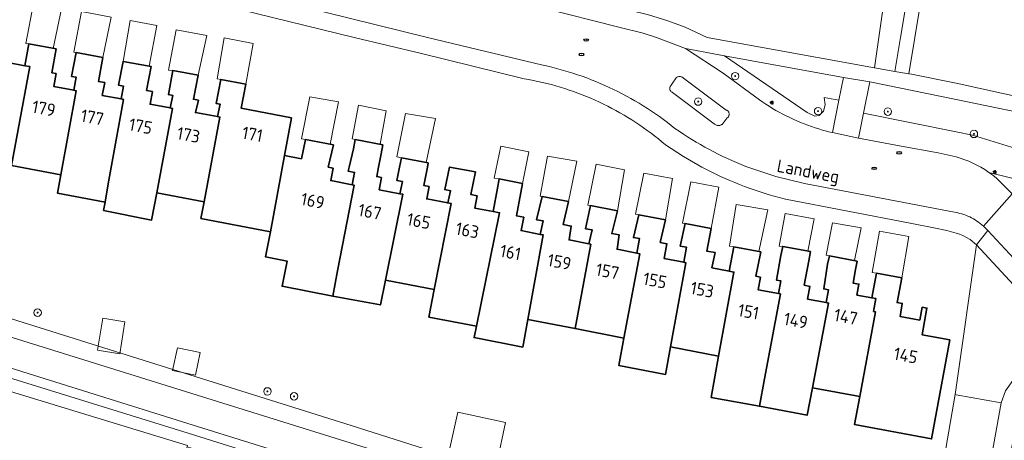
# Model space of a CAD drawing. Header units: metres. Extents: x 152610 to 160096, y 456114 to 462495.
# Tile 320 of 656: x 157399 to 157505, y 459957 to 460002. Entities that reach past the tile are written whole.
import ezdxf
from ezdxf.enums import TextEntityAlignment as Align

# ---------------------------------------------------------------- set-up
doc = ezdxf.new("R2010")
doc.units = ezdxf.units.M
doc.header["$LTSCALE"] = 0.5
doc.layers.get('0').update_dxf_attribs({"linetype": 'CONTINUOUS'})
for name, color, linetype, lineweight in [('B-PV-GR-BEPLANTING_CULTUUR_BOSPLANTSOEN-GV', 251, 'CONTINUOUS', 18), ('B-PV-GR-BEPLANTING_CULTUUR_HEESTERS-GV', 251, 'CONTINUOUS', 18), ('B-PV-GR-BOOM-S', 251, 'CONTINUOUS', 25), ('B-PV-GR-HAAG-GV', 251, 'CONTINUOUS', 13), ('B-PV-IE-MEUBILAIR-S', 251, 'CONTINUOUS', 25), ('B-PV-OG-BEBOUWING-GV', 6, 'CONTINUOUS', 35), ('B-PV-OG-BEBOUWING-T18', 1, 'CONTINUOUS', 18), ('B-PV-OG-BEBOUWING_OVERBOUWING-GV', 251, 'CONTINUOUS', 18), ('B-PV-OG-BEBOUWING_SCHUUR-GV', 251, 'CONTINUOUS', 18), ('B-PV-OG-TOPOGRAFIE-T18', 1, 'CONTINUOUS', 18), ('B-PV-VH-GESLOTENVERHARDING_ASFALT-GV', 251, 'CONTINUOUS', 18), ('B-PV-VH-HALFVERHARDING_GRAVEL-GV', 251, 'CONTINUOUS', 18), ('B-PV-VH-ONVERHARD_ZAND-GV', 251, 'CONTINUOUS', 18), ('B-PV-VH-OPENVERHARDING_BETONSTRAATSTEEN-GV', 251, 'CONTINUOUS', 18), ('B-PV-VH-OPENVERHARDING_STRAATBAKSTEEN-GV', 251, 'CONTINUOUS', 18), ('B-PV-VH-OPENVERHARDING_TEGEL-GV', 251, 'CONTINUOUS', 18)]:
    doc.layers.add(name, color=color, linetype=linetype, lineweight=lineweight)
doc.styles.add('NLCS-ISO', font='NLCS-ISO.ttf')
doc.styles.add('NLCS-ISO-M750-T18', font='NLCS-ISO.ttf', dxfattribs={"height": 1.35})

# ---------------------------------------------------------------- blocks, each defined once
blk = doc.blocks.new('SIE-MEUBILAIR_PAAL_LICHTMAST-SO')
for points in [[(-0.62, 0), (-1, 0)], [(-0.71, 0.71), (-0.44, 0.44)], [(0, 1), (0, 0.62)], [(0.44, 0.44), (0.71, 0.71)], [(1, 0), (0.62, 0)], [(-0.71, -0.71), (-0.44, -0.44)], [(0, -0.62), (0, -1)], [(0.44, -0.44), (0.71, -0.71)]]:
    blk.add_lwpolyline(points)
blk.add_circle((0, 0), 0.5)
blk = doc.blocks.new('SIE-MEUBILAIR_PUT_RIOOLPUT-SO')
blk.add_ellipse((0, 0), major_axis=(1.25, 0), ratio=0.54)
at = {"style": 'NLCS-ISO'}
blk.add_text('ri', height=0.75, dxfattribs=at).set_placement((-0.04, 0.07), align=Align.MIDDLE_CENTER)
blk = doc.blocks.new('SGR-BOOM_GBKN-SO')
at = {"linetype": 'ByBlock', "lineweight": 18}
h = blk.add_hatch(color=0, dxfattribs=at)
h.dxf.hatch_style = 1
edge = h.paths.add_edge_path()
edge.add_arc((0, 0), 0.25, 0, 360)
at = {"color": 0, "linetype": 'ByBlock', "lineweight": 18}
for radius in [2, 0.25]:
    blk.add_circle((0, 0), radius, dxfattribs=at)
at = {"color": 0, "linetype": 'ByBlock', "lineweight": 18, "style": 'NLCS-ISO'}
blk.add_attdef('SOORT', (2.5, 0), '', height=1.5, dxfattribs=at)

msp = doc.modelspace()

# ---------------------------------------------------------------- linework, layer by layer
at = {"layer": 'B-PV-GR-BEPLANTING_CULTUUR_BOSPLANTSOEN-GV', "flags": 128}
for points in [[(157493.394, 459996.363), (157494.001, 460000), (157499.19, 460031.068), (157497.325, 460031.41), (157494.011, 460013.58), (157492.793, 460007.009), (157492.266, 460004.065), (157491.224, 459996.754)], [(157363.521, 459978.752), (157456.42, 459949.77), (157500, 459936.246), (157500.413, 459936.112), (157501.36, 459941.45), (157500, 459941.702), (157496.52, 459942.35), (157497.039, 459945.324), (157476.104, 459945.279), (157435.056, 459958.354), (157385.578, 459973.876), (157380.664, 459974.776), (157369.019, 459980.131), (157370.64, 459988.009), (157369.459, 459988.236), (157365.159, 459988.928)], [(157507.038, 459972.487), (157502.183, 459977.723), (157500, 459962.431), (157499.89, 459961.66), (157500, 459961.641), (157504.818, 459960.78), (157505.275, 459962.066), (157506.066, 459963.177), (157509.782, 459966.758), (157510.093, 459967.227), (157510.293, 459967.753), (157509.53, 459969.8)]]:
    msp.add_lwpolyline(points, close=True, dxfattribs=at)
at = {"layer": 'B-PV-GR-BEPLANTING_CULTUUR_HEESTERS-GV', "flags": 128}
for points in [[(157487.899, 459995.698), (157475.144, 459998.037), (157483.999, 459991.933), (157484.822, 459991.564), (157485.282, 459991.61), (157485.754, 459992.081), (157485.929, 459992.761), (157485.825, 459993.543), (157487.406, 459993.27)], [(157500, 459993.361), (157490.738, 459995.25), (157490.046, 459991.866), (157500, 459989.873), (157501.737, 459989.525), (157506.84, 459987.928), (157509.67, 459986.031), (157512.872, 459988.841), (157511.06, 459991.11), (157508.83, 459991.53)]]:
    msp.add_lwpolyline(points, close=True, dxfattribs=at)
msp.add_lwpolyline([(157507.848, 459984.446), (157503.509, 459985.515), (157503.914, 459985.21), (157504.304, 459984.886), (157505.988, 459983.202)], dxfattribs=at)
at = {"layer": 'B-PV-GR-HAAG-GV', "flags": 128}
for points in [[(157475.144, 459998.037), (157470.936, 459998.809), (157474.981, 459996.166), (157478.882, 459993.313), (157479.226, 459993.073), (157479.575, 459992.84), (157479.927, 459992.613), (157480.285, 459992.393), (157480.646, 459992.18), (157481.011, 459991.974), (157481.38, 459991.775), (157481.753, 459991.583), (157482.13, 459991.398), (157482.51, 459991.22), (157482.893, 459991.049), (157483.28, 459990.887), (157483.669, 459990.731), (157484.062, 459990.582), (157484.457, 459990.442), (157484.854, 459990.309), (157485.255, 459990.183), (157485.657, 459990.065), (157486.062, 459989.955), (157486.469, 459989.853), (157486.7, 459989.798), (157487.406, 459993.27), (157485.825, 459993.543), (157485.929, 459992.761), (157485.754, 459992.081), (157485.282, 459991.61), (157484.822, 459991.564), (157483.999, 459991.933)], [(157470.417, 459995.8), (157470.348, 459995.808), (157470.278, 459995.808), (157470.209, 459995.801), (157470.141, 459995.785), (157470.075, 459995.762), (157470.012, 459995.731), (157469.954, 459995.694), (157469.924, 459995.671), (157469.534, 459995.085), (157469.396, 459994.878), (157469.354, 459994.834), (157469.318, 459994.785), (157469.289, 459994.732), (157469.267, 459994.676), (157469.252, 459994.617), (157469.246, 459994.556), (157469.247, 459994.495), (157469.257, 459994.435), (157469.274, 459994.377), (157469.299, 459994.322), (157469.331, 459994.27), (157469.369, 459994.223), (157469.413, 459994.181), (157469.462, 459994.146), (157469.516, 459994.117), (157469.537, 459994.108), (157474.003, 459990.736), (157474.059, 459990.688), (157474.12, 459990.646), (157474.184, 459990.611), (157474.253, 459990.584), (157474.323, 459990.564), (157474.396, 459990.552), (157474.47, 459990.547), (157474.543, 459990.551), (157474.616, 459990.563), (157474.687, 459990.582), (157474.755, 459990.609), (157474.82, 459990.643), (157474.867, 459990.674), (157475.207, 459991.098), (157475.424, 459991.369), (157475.473, 459991.407), (157475.516, 459991.451), (157475.554, 459991.5), (157475.584, 459991.553), (157475.608, 459991.61), (157475.624, 459991.67), (157475.632, 459991.731), (157475.632, 459991.793), (157475.624, 459991.854), (157475.609, 459991.914), (157475.585, 459991.971), (157475.555, 459992.025), (157475.518, 459992.074), (157475.475, 459992.118), (157475.426, 459992.156), (157475.373, 459992.188), (157475.316, 459992.212), (157470.725, 459995.646), (157470.671, 459995.69), (157470.613, 459995.729), (157470.551, 459995.76), (157470.485, 459995.784)], [(157500, 459989.873), (157490.046, 459991.866), (157489.5, 459989.2), (157494.103, 459988.341), (157498.056, 459987.631), (157500, 459987.199), (157501.353, 459986.729), (157502.634, 459986.086), (157503.078, 459985.811), (157503.509, 459985.515), (157507.848, 459984.446), (157509.67, 459986.031), (157506.84, 459987.928), (157501.737, 459989.525)], [(157417.586, 459957.526), (157368.234, 459972.805), (157368.029, 459972.859), (157367.693, 459971.859), (157365.799, 459972.512), (157364.631, 459971.931), (157364.749, 459971.977), (157368.005, 459971.281), (157417.507, 459956.184), (157417.466, 459956.056), (157424.906, 459953.756), (157425.906, 459953.436), (157422.903, 459944.251), (157423.763, 459943.941), (157424.574, 459946.342), (157426.802, 459952.927), (157440.812, 459948.469), (157442.183, 459948.946), (157442.398, 459949.705)]]:
    msp.add_lwpolyline(points, close=True, dxfattribs=at)
at = {"layer": 'B-PV-OG-BEBOUWING-GV', "flags": 128}
for points in [[(157398.26, 460002.437), (157395.35, 460002.974), (157395.13, 460001.784), (157394.811, 459999.999), (157394.698, 459999.367), (157395.453, 459999.23), (157395.185, 459997.864), (157395.384, 459997.828), (157393.358, 459986.521), (157398.306, 459985.582), (157398.416, 459986.285), (157398.593, 459986.252), (157400.565, 459996.871), (157400.047, 459996.966), (157398.202, 459997.308), (157398.455, 459998.689), (157397.622, 459998.839), (157397.824, 459999.999), (157398.04, 460001.247)], [(157403.398, 459998.772), (157400.466, 459999.317), (157400.047, 459996.966), (157400.565, 459996.871), (157398.593, 459986.252), (157403.907, 459985.251), (157405.549, 459994.286), (157405.3, 459994.332), (157403.154, 459994.727), (157403.402, 459996.128), (157402.944, 459996.214)], [(157408.409, 459997.842), (157405.539, 459998.374), (157405.063, 459995.817), (157405.555, 459995.725), (157405.3, 459994.332), (157405.549, 459994.286), (157403.907, 459985.251), (157403.55, 459983.284), (157408.647, 459982.325), (157409, 459984.293), (157410.626, 459993.356), (157410.388, 459993.4), (157408.353, 459993.774), (157408.611, 459995.153), (157407.957, 459995.276)], [(157414.192, 459983.316), (157415.882, 459992.395), (157415.652, 459992.437), (157413.477, 459992.836), (157413.74, 459994.193), (157413.11, 459994.311), (157413.605, 459996.879), (157410.58, 459997.439), (157410.1, 459994.875), (157410.638, 459994.774), (157410.388, 459993.4), (157410.626, 459993.356), (157409, 459984.293), (157408.647, 459982.325), (157408.487, 459981.432), (157413.648, 459980.391)], [(157418.655, 459995.941), (157415.928, 459996.446), (157415.442, 459993.874), (157415.917, 459993.785), (157415.652, 459992.437), (157415.882, 459992.395), (157414.192, 459983.316), (157419.276, 459982.359), (157420.974, 459991.462), (157420.714, 459991.509), (157418.356, 459991.942), (157418.663, 459993.271), (157418.128, 459993.372)], [(157423.756, 459994.994), (157421.06, 459995.493), (157420.582, 459992.912), (157421.007, 459992.832), (157420.714, 459991.509), (157420.974, 459991.462), (157419.276, 459982.359), (157418.942, 459980.57), (157426.401, 459979.122), (157427.908, 459987.315), (157428.654, 459991.367), (157423.265, 459992.413)], [(157427.908, 459987.315), (157426.401, 459979.122), (157425.881, 459976.442), (157428.177, 459975.996), (157427.655, 459973.285), (157433.088, 459972.239), (157433.608, 459974.942), (157435.383, 459984.159), (157435.187, 459984.196), (157432.878, 459984.638), (157433.13, 459985.958), (157432.599, 459986.086), (157433.157, 459988.467), (157430.174, 459989.036), (157429.727, 459986.98)], [(157438.457, 459988.475), (157435.488, 459989.041), (157435.307, 459988.057), (157434.851, 459986.086), (157434.75, 459985.648), (157435.434, 459985.517), (157435.187, 459984.196), (157435.383, 459984.159), (157433.608, 459974.942), (157433.088, 459972.239), (157438.204, 459971.28), (157438.745, 459973.945), (157440.619, 459983.161), (157440.279, 459983.226), (157438.068, 459983.648), (157438.308, 459984.967), (157437.812, 459985.062), (157438.005, 459986.086), (157438.27, 459987.493)], [(157443.34, 459986.527), (157440.449, 459987.078), (157440.244, 459986.086), (157439.949, 459984.653), (157440.565, 459984.535), (157440.279, 459983.226), (157440.619, 459983.161), (157438.745, 459973.945), (157443.976, 459972.929), (157445.777, 459982.178), (157445.425, 459982.245), (157443.181, 459982.673), (157443.431, 459983.986), (157442.872, 459984.093), (157443.255, 459986.086)], [(157448.4, 459985.564), (157445.621, 459986.086), (157445.1, 459983.667), (157445.723, 459983.547), (157445.425, 459982.245), (157445.777, 459982.178), (157443.976, 459972.929), (157443.402, 459969.985), (157448.499, 459968.995), (157450.995, 459981.182), (157450.307, 459981.314), (157448.331, 459981.692), (157448.576, 459983.001), (157447.908, 459983.129)], [(157453.464, 459984.336), (157450.94, 459984.81), (157450.752, 459983.828), (157450.307, 459981.314), (157450.995, 459981.182), (157448.499, 459968.995), (157448.249, 459967.773), (157453.479, 459966.765), (157454.017, 459969.717), (157455.674, 459978.802), (157455.348, 459978.865), (157453.293, 459979.267), (157453.58, 459980.693), (157452.816, 459980.838), (157453.28, 459983.353)], [(157458.376, 459982.393), (157455.554, 459982.925), (157454.953, 459980.439), (157455.667, 459980.308), (157455.348, 459978.865), (157455.674, 459978.802), (157454.017, 459969.717), (157459.094, 459968.738), (157460.778, 459977.808), (157460.582, 459977.846), (157458.444, 459978.263), (157458.672, 459979.754), (157457.828, 459979.909)], [(157463.64, 459981.401), (157460.761, 459981.944), (157460.216, 459979.469), (157460.935, 459979.337), (157460.582, 459977.846), (157460.778, 459977.808), (157459.094, 459968.738), (157464.331, 459967.729), (157466.033, 459976.784), (157465.726, 459976.844), (157463.593, 459977.26), (157463.832, 459978.803), (157463.033, 459978.95)], [(157468.78, 459980.433), (157465.936, 459980.969), (157465.346, 459978.524), (157466.019, 459978.4), (157465.726, 459976.844), (157466.033, 459976.784), (157464.331, 459967.729), (157463.777, 459964.781), (157468.783, 459963.816), (157469.322, 459966.767), (157470.977, 459975.822), (157470.769, 459975.862), (157468.639, 459976.277), (157468.943, 459977.862), (157468.237, 459977.992)], [(157473.682, 459979.509), (157470.89, 459980.035), (157470.375, 459977.598), (157471.063, 459977.472), (157470.769, 459975.862), (157470.977, 459975.822), (157469.322, 459966.767), (157474.498, 459965.77), (157476.14, 459974.817), (157475.613, 459974.919), (157473.785, 459975.275), (157474.12, 459976.909), (157473.228, 459977.073)], [(157475.613, 459974.919), (157476.14, 459974.817), (157474.498, 459965.77), (157473.697, 459961.356), (157478.872, 459960.395), (157479.425, 459963.344), (157481.134, 459972.461), (157480.937, 459972.498), (157478.737, 459972.913), (157478.987, 459974.263), (157478.496, 459974.358), (157479.022, 459976.976), (157476.121, 459977.511)], [(157484.357, 459977.007), (157481.369, 459977.559), (157481.187, 459976.576), (157480.694, 459973.945), (157481.184, 459973.854), (157480.937, 459972.498), (157481.134, 459972.461), (157479.425, 459963.344), (157478.872, 459960.395), (157483.996, 459959.443), (157484.557, 459962.391), (157486.29, 459971.49), (157486.032, 459971.538), (157484.046, 459971.913), (157484.298, 459973.275), (157483.685, 459973.389), (157484.175, 459976.024)], [(157489.352, 459975.999), (157486.38, 459976.549), (157486.194, 459975.651), (157485.776, 459973.001), (157486.292, 459972.905), (157486.032, 459971.538), (157486.29, 459971.49), (157484.557, 459962.391), (157489.646, 459961.445), (157491.34, 459970.541), (157491.128, 459970.581), (157491.379, 459971.961), (157490.928, 459972.044), (157489.338, 459972.34), (157489.557, 459973.52), (157488.924, 459973.637), (157489.185, 459975.098)], [(157494.172, 459974.176), (157491.439, 459974.681), (157490.928, 459972.044), (157491.379, 459971.961), (157491.128, 459970.581), (157491.34, 459970.541), (157489.646, 459961.445), (157489.086, 459958.437), (157497.348, 459956.902), (157499.291, 459967.535), (157496.33, 459968.076), (157496.853, 459970.938), (157496.341, 459971.035), (157496.08, 459969.65), (157493.964, 459970.048), (157494.198, 459971.438), (157493.649, 459971.539)]]:
    msp.add_lwpolyline(points, close=True, dxfattribs=at)
at = {"layer": 'B-PV-OG-BEBOUWING_OVERBOUWING-GV', "flags": 128}
for points in [[(157403.978, 460003.095), (157400.96, 460003.653), (157400.159, 459999.368), (157400.466, 459999.317), (157403.072, 459998.833)], [(157409.307, 460002.194), (157406.138, 460002.785), (157405.29, 459998.41), (157405.539, 459998.374), (157408.409, 459997.842)], [(157414.21, 460001.291), (157411.342, 460001.814), (157410.58, 459997.439), (157413.385, 459996.92)], [(157419.561, 460000.222), (157416.285, 460000.829), (157415.474, 459996.497), (157415.928, 459996.446), (157418.655, 459995.941)], [(157424.546, 459999.37), (157421.438, 459999.961), (157420.665, 459995.553), (157421.06, 459995.493), (157423.756, 459994.994)], [(157433.701, 459993.087), (157430.623, 459993.646), (157429.726, 459989.121), (157430.174, 459989.036), (157432.801, 459988.535)], [(157438.832, 459992.145), (157435.845, 459992.732), (157435.182, 459989.111), (157435.488, 459989.041), (157438.158, 459988.532)], [(157444.116, 459991.29), (157440.886, 459991.853), (157439.955, 459987.177), (157440.449, 459987.078), (157443.105, 459986.572)], [(157454.125, 459987.715), (157451.108, 459988.333), (157450.419, 459984.894), (157450.94, 459984.81), (157453.464, 459984.336)], [(157459.285, 459986.711), (157456.145, 459987.272), (157455.344, 459982.956), (157455.554, 459982.925), (157458.376, 459982.393)], [(157464.386, 459985.8), (157461.338, 459986.389), (157460.475, 459981.999), (157460.761, 459981.944), (157463.64, 459981.401)], [(157469.562, 459984.857), (157466.483, 459985.416), (157465.575, 459981.042), (157465.936, 459980.969), (157468.78, 459980.433)], [(157474.511, 459983.919), (157471.509, 459984.492), (157470.629, 459980.072), (157470.89, 459980.035), (157473.682, 459979.509)], [(157479.773, 459981.489), (157476.392, 459982.085), (157475.677, 459977.586), (157476.121, 459977.511), (157478.825, 459977.012)], [(157484.736, 459980.536), (157481.628, 459981.095), (157480.998, 459977.594), (157481.369, 459977.559), (157484.083, 459977.058)], [(157489.791, 459979.565), (157486.711, 459980.094), (157486.052, 459976.624), (157486.38, 459976.549), (157489.09, 459976.047)], [(157494.906, 459978.623), (157491.752, 459979.199), (157490.964, 459974.777), (157491.439, 459974.681), (157494.172, 459974.176)], [(157451.633, 459958.658), (157446.504, 459959.779), (157445.584, 459955.572), (157450.713, 459954.451)]]:
    msp.add_lwpolyline(points, close=True, dxfattribs=at)
at = {"layer": 'B-PV-OG-BEBOUWING_SCHUUR-GV', "flags": 128}
for points in [[(157410.779, 459969.467), (157408.398, 459969.856), (157407.838, 459966.425), (157410.219, 459966.036)], [(157418.843, 459966.171), (157416.407, 459966.672), (157415.905, 459964.228), (157418.341, 459963.728)]]:
    msp.add_lwpolyline(points, close=True, dxfattribs=at)
at = {"layer": 'B-PV-VH-GESLOTENVERHARDING_ASFALT-GV', "flags": 128}
for points in [[(157363.521, 459978.752), (157362.613, 459975.792), (157364.12, 459975.32), (157365.673, 459974.819), (157368.4, 459973.94), (157418.108, 459958.389), (157442.68, 459950.702), (157443.691, 459950.386), (157448.73, 459948.86), (157455.192, 459946.876), (157455.203, 459946.872), (157459.979, 459945.36), (157460.063, 459945.335), (157461.19, 459944.998), (157490.84, 459935.64), (157500, 459932.769), (157500.413, 459936.112), (157500, 459936.246), (157456.42, 459949.77)], [(157368.005, 459971.281), (157366.309, 459964.652), (157393.757, 459956.026), (157400.265, 459953.98), (157415.298, 459949.256), (157417.466, 459956.056), (157417.507, 459956.184)]]:
    msp.add_lwpolyline(points, close=True, dxfattribs=at)
at = {"layer": 'B-PV-VH-HALFVERHARDING_GRAVEL-GV', "flags": 128}
msp.add_lwpolyline([(157497.434, 460032.933), (157466.511, 460038.731), (157466.657, 460038.164), (157466.937, 460037.649), (157467.539, 460037.062), (157468.308, 460036.722), (157474.415, 460035.603), (157481.278, 460034.345), (157487.696, 460033.171), (157497.325, 460031.41), (157499.19, 460031.068), (157494.001, 460000), (157493.394, 459996.363), (157494.922, 459996.112), (157495.567, 460000), (157500, 460026.722), (157501.042, 460032.321), (157500, 460032.451), (157499.773, 460032.494)], close=True, dxfattribs=at)
at = {"layer": 'B-PV-VH-ONVERHARD_ZAND-GV', "flags": 128}
for points in [[(157475.144, 459998.037), (157470.936, 459998.809), (157474.981, 459996.166), (157478.882, 459993.313), (157479.226, 459993.073), (157479.575, 459992.84), (157479.927, 459992.613), (157480.285, 459992.393), (157480.646, 459992.18), (157481.011, 459991.974), (157481.38, 459991.775), (157481.753, 459991.583), (157482.13, 459991.398), (157482.51, 459991.22), (157482.893, 459991.049), (157483.28, 459990.887), (157483.669, 459990.731), (157484.062, 459990.582), (157484.457, 459990.442), (157484.854, 459990.309), (157485.255, 459990.183), (157485.657, 459990.065), (157486.062, 459989.955), (157486.469, 459989.853), (157486.7, 459989.798), (157487.406, 459993.27), (157485.825, 459993.543), (157485.929, 459992.761), (157485.754, 459992.081), (157485.282, 459991.61), (157484.822, 459991.564), (157483.999, 459991.933)], [(157470.417, 459995.8), (157470.348, 459995.808), (157470.278, 459995.808), (157470.209, 459995.801), (157470.141, 459995.785), (157470.075, 459995.762), (157470.012, 459995.731), (157469.954, 459995.694), (157469.924, 459995.671), (157469.534, 459995.085), (157469.396, 459994.878), (157469.354, 459994.834), (157469.318, 459994.785), (157469.289, 459994.732), (157469.267, 459994.676), (157469.252, 459994.617), (157469.246, 459994.556), (157469.247, 459994.495), (157469.257, 459994.435), (157469.274, 459994.377), (157469.299, 459994.322), (157469.331, 459994.27), (157469.369, 459994.223), (157469.413, 459994.181), (157469.462, 459994.146), (157469.516, 459994.117), (157469.537, 459994.108), (157474.003, 459990.736), (157474.059, 459990.688), (157474.12, 459990.646), (157474.184, 459990.611), (157474.253, 459990.584), (157474.323, 459990.564), (157474.396, 459990.552), (157474.47, 459990.547), (157474.543, 459990.551), (157474.616, 459990.563), (157474.687, 459990.582), (157474.755, 459990.609), (157474.82, 459990.643), (157474.867, 459990.674), (157475.207, 459991.098), (157475.424, 459991.369), (157475.473, 459991.407), (157475.516, 459991.451), (157475.554, 459991.5), (157475.584, 459991.553), (157475.608, 459991.61), (157475.624, 459991.67), (157475.632, 459991.731), (157475.632, 459991.793), (157475.624, 459991.854), (157475.609, 459991.914), (157475.585, 459991.971), (157475.555, 459992.025), (157475.518, 459992.074), (157475.475, 459992.118), (157475.426, 459992.156), (157475.373, 459992.188), (157475.316, 459992.212), (157470.725, 459995.646), (157470.671, 459995.69), (157470.613, 459995.729), (157470.551, 459995.76), (157470.485, 459995.784)], [(157500, 459989.873), (157490.046, 459991.866), (157489.5, 459989.2), (157494.103, 459988.341), (157498.056, 459987.631), (157500, 459987.199), (157501.353, 459986.729), (157502.634, 459986.086), (157503.078, 459985.811), (157503.509, 459985.515), (157507.848, 459984.446), (157509.67, 459986.031), (157506.84, 459987.928), (157501.737, 459989.525)], [(157368.029, 459972.859), (157367.693, 459971.859), (157365.799, 459972.512), (157364.631, 459971.931), (157364.749, 459971.977), (157368.005, 459971.281), (157417.507, 459956.184), (157417.466, 459956.056), (157424.906, 459953.756), (157425.906, 459953.436), (157422.903, 459944.251), (157423.763, 459943.941), (157424.574, 459946.342), (157426.801, 459952.933), (157426.802, 459952.927), (157440.812, 459948.469), (157442.183, 459948.946), (157442.398, 459949.705), (157417.586, 459957.526), (157368.234, 459972.805)]]:
    msp.add_lwpolyline(points, close=True, dxfattribs=at)
at = {"layer": 'B-PV-VH-OPENVERHARDING_BETONSTRAATSTEEN-GV', "flags": 128}
msp.add_lwpolyline([(157500, 459961.641), (157499.89, 459961.66), (157497.039, 459945.324), (157496.52, 459942.35), (157500, 459941.702), (157501.36, 459941.45), (157504.818, 459960.78)], close=True, dxfattribs=at)
at = {"layer": 'B-PV-VH-OPENVERHARDING_STRAATBAKSTEEN-GV', "flags": 128}
for points in [[(157374.641, 460016.972), (157443.257, 460000), (157455.49, 459997.068), (157455.843, 459996.991), (157456.352, 459996.873), (157456.858, 459996.748), (157457.363, 459996.615), (157457.865, 459996.474), (157458.365, 459996.325), (157458.863, 459996.169), (157459.358, 459996.005), (157459.851, 459995.834), (157460.341, 459995.655), (157460.828, 459995.468), (157461.312, 459995.274), (157461.793, 459995.073), (157462.271, 459994.864), (157462.746, 459994.648), (157463.218, 459994.425), (157463.686, 459994.194), (157464.15, 459993.957), (157464.611, 459993.712), (157465.068, 459993.46), (157465.521, 459993.202), (157465.97, 459992.936), (157466.415, 459992.664), (157466.856, 459992.384), (157467.292, 459992.098), (157467.724, 459991.806), (157468.151, 459991.506), (157468.574, 459991.201), (157468.992, 459990.888), (157469.405, 459990.57), (157469.813, 459990.245), (157470.259, 459989.938), (157470.709, 459989.637), (157471.164, 459989.343), (157471.623, 459989.056), (157472.086, 459988.776), (157472.553, 459988.503), (157473.025, 459988.236), (157473.5, 459987.977), (157473.979, 459987.724), (157474.461, 459987.479), (157474.947, 459987.241), (157475.437, 459987.01), (157475.93, 459986.786), (157476.426, 459986.57), (157476.926, 459986.361), (157477.428, 459986.159), (157477.616, 459986.086), (157480.626, 459985.071), (157483.712, 459984.32), (157500, 459981.215), (157500.177, 459981.176), (157500.393, 459981.12), (157500.607, 459981.057), (157500.819, 459980.986), (157501.028, 459980.908), (157501.235, 459980.822), (157501.438, 459980.729), (157501.638, 459980.628), (157501.834, 459980.521), (157502.026, 459980.406), (157502.213, 459980.285), (157502.397, 459980.157), (157502.575, 459980.023), (157502.749, 459979.882), (157502.911, 459979.741), (157505.988, 459983.202), (157504.304, 459984.886), (157503.914, 459985.21), (157503.509, 459985.515), (157503.078, 459985.811), (157502.634, 459986.086), (157501.353, 459986.729), (157500, 459987.199), (157498.056, 459987.631), (157494.103, 459988.341), (157489.5, 459989.2), (157486.7, 459989.798), (157486.469, 459989.853), (157486.062, 459989.955), (157485.657, 459990.065), (157485.255, 459990.183), (157484.854, 459990.309), (157484.457, 459990.442), (157484.062, 459990.582), (157483.669, 459990.731), (157483.28, 459990.887), (157482.893, 459991.049), (157482.51, 459991.22), (157482.13, 459991.398), (157481.753, 459991.583), (157481.38, 459991.775), (157481.011, 459991.974), (157480.646, 459992.18), (157480.285, 459992.393), (157479.927, 459992.613), (157479.575, 459992.84), (157479.226, 459993.073), (157478.882, 459993.313), (157474.981, 459996.166), (157470.936, 459998.809), (157467.822, 460000), (157466.411, 460000.459), (157463.783, 460001.126), (157422.816, 460011.528)], [(157505.988, 459983.202), (157502.911, 459979.741), (157502.917, 459979.735), (157503.081, 459979.582), (157503.238, 459979.424), (157503.385, 459979.265), (157503.39, 459979.26), (157508.509, 459973.776)]]:
    msp.add_lwpolyline(points, dxfattribs=at)
for points in [[(157470.278, 459995.808), (157470.348, 459995.808), (157470.417, 459995.8), (157470.485, 459995.784), (157470.551, 459995.76), (157470.613, 459995.729), (157470.671, 459995.69), (157470.725, 459995.646), (157475.316, 459992.212), (157475.373, 459992.188), (157475.426, 459992.156), (157475.475, 459992.118), (157475.518, 459992.074), (157475.555, 459992.025), (157475.585, 459991.971), (157475.609, 459991.914), (157475.624, 459991.854), (157475.632, 459991.793), (157475.632, 459991.731), (157475.624, 459991.67), (157475.608, 459991.61), (157475.584, 459991.553), (157475.554, 459991.5), (157475.516, 459991.451), (157475.473, 459991.407), (157475.424, 459991.369), (157475.207, 459991.098), (157474.867, 459990.674), (157474.82, 459990.643), (157474.755, 459990.609), (157474.687, 459990.582), (157474.616, 459990.563), (157474.543, 459990.551), (157474.47, 459990.547), (157474.396, 459990.552), (157474.323, 459990.564), (157474.253, 459990.584), (157474.184, 459990.611), (157474.12, 459990.646), (157474.059, 459990.688), (157474.003, 459990.736), (157469.537, 459994.108), (157469.516, 459994.117), (157469.462, 459994.146), (157469.413, 459994.181), (157469.369, 459994.223), (157469.331, 459994.27), (157469.299, 459994.322), (157469.274, 459994.377), (157469.257, 459994.435), (157469.247, 459994.495), (157469.246, 459994.556), (157469.252, 459994.617), (157469.267, 459994.676), (157469.289, 459994.732), (157469.318, 459994.785), (157469.354, 459994.834), (157469.396, 459994.878), (157469.534, 459995.085), (157469.924, 459995.671), (157469.954, 459995.694), (157470.012, 459995.731), (157470.075, 459995.762), (157470.141, 459995.785), (157470.209, 459995.801)], [(157490.738, 459995.25), (157487.899, 459995.698), (157487.406, 459993.27), (157486.7, 459989.798), (157489.5, 459989.2), (157490.046, 459991.866)]]:
    msp.add_lwpolyline(points, close=True, dxfattribs=at)
at = {"layer": 'B-PV-VH-OPENVERHARDING_TEGEL-GV', "flags": 128}
for points in [[(157378.866, 460022.191), (157403.139, 460016.291), (157422.816, 460011.528), (157463.783, 460001.126), (157466.411, 460000.459), (157467.822, 460000), (157470.936, 459998.809), (157475.144, 459998.037), (157487.899, 459995.698), (157490.738, 459995.25), (157500, 459993.361), (157508.83, 459991.53)], [(157509.73, 459992.95), (157500, 459995.092), (157495.192, 459996.057), (157494.922, 459996.112), (157493.394, 459996.363), (157491.224, 459996.754), (157473.256, 460000), (157470.899, 460001.111), (157469.033, 460001.793), (157466.955, 460002.45), (157397.845, 460019.426)], [(157375.469, 460014.698), (157435.392, 460000), (157442.627, 459998.277), (157453.625, 459995.572), (157454.113, 459995.487), (157454.603, 459995.393), (157455.091, 459995.291), (157455.578, 459995.181), (157456.063, 459995.064), (157456.546, 459994.939), (157457.027, 459994.806), (157457.506, 459994.666), (157457.982, 459994.518), (157458.456, 459994.362), (157458.928, 459994.199), (157459.397, 459994.028), (157459.863, 459993.849), (157460.326, 459993.663), (157460.786, 459993.47), (157461.243, 459993.27), (157461.696, 459993.062), (157462.146, 459992.847), (157462.593, 459992.624), (157463.036, 459992.395), (157463.475, 459992.158), (157463.911, 459991.915), (157464.343, 459991.664), (157464.77, 459991.407), (157465.193, 459991.143), (157465.612, 459990.872), (157466.027, 459990.594), (157466.437, 459990.31), (157466.842, 459990.019), (157467.243, 459989.722), (157467.639, 459989.418), (157468.03, 459989.109), (157468.416, 459988.792), (157468.797, 459988.47), (157470.709, 459987.221), (157472.692, 459986.086), (157473.186, 459985.827), (157473.684, 459985.575), (157474.185, 459985.33), (157474.69, 459985.092), (157475.198, 459984.861), (157475.709, 459984.638), (157476.223, 459984.422), (157476.741, 459984.214), (157477.261, 459984.013), (157477.785, 459983.82), (157478.311, 459983.634), (157478.839, 459983.455), (157479.37, 459983.284), (157479.904, 459983.121), (157480.44, 459982.966), (157480.977, 459982.818), (157481.518, 459982.678), (157481.661, 459982.642), (157495.046, 459980.077), (157497.598, 459979.579), (157498.986, 459979.293), (157500, 459978.995), (157500.349, 459978.882), (157500.69, 459978.746), (157501.485, 459978.305), (157502.183, 459977.723), (157503.385, 459979.265), (157503.238, 459979.424), (157503.081, 459979.582), (157502.917, 459979.735), (157502.911, 459979.741), (157502.749, 459979.882), (157502.575, 459980.023), (157502.397, 459980.157), (157502.213, 459980.285), (157502.026, 459980.406), (157501.834, 459980.521), (157501.638, 459980.628), (157501.438, 459980.729), (157501.235, 459980.822), (157501.028, 459980.908), (157500.819, 459980.986), (157500.607, 459981.057), (157500.393, 459981.12), (157500.177, 459981.176), (157500, 459981.215), (157483.712, 459984.32), (157480.626, 459985.071), (157477.616, 459986.086), (157477.428, 459986.159), (157476.926, 459986.361), (157476.426, 459986.57), (157475.93, 459986.786), (157475.437, 459987.01), (157474.947, 459987.241), (157474.461, 459987.479), (157473.979, 459987.724), (157473.5, 459987.977), (157473.025, 459988.236), (157472.553, 459988.503), (157472.086, 459988.776), (157471.623, 459989.056), (157471.164, 459989.343), (157470.709, 459989.637), (157470.259, 459989.938), (157469.813, 459990.245), (157469.405, 459990.57), (157468.992, 459990.888), (157468.574, 459991.201), (157468.151, 459991.506), (157467.724, 459991.806), (157467.292, 459992.098), (157466.856, 459992.384), (157466.415, 459992.664), (157465.97, 459992.936), (157465.521, 459993.202), (157465.068, 459993.46), (157464.611, 459993.712), (157464.15, 459993.957), (157463.686, 459994.194), (157463.218, 459994.425), (157462.746, 459994.648), (157462.271, 459994.864), (157461.793, 459995.073), (157461.312, 459995.274), (157460.828, 459995.468), (157460.341, 459995.655), (157459.851, 459995.834), (157459.358, 459996.005), (157458.863, 459996.169), (157458.365, 459996.325), (157457.865, 459996.474), (157457.363, 459996.615), (157456.858, 459996.748), (157456.352, 459996.873), (157455.843, 459996.991), (157455.49, 459997.068), (157443.257, 460000), (157374.641, 460016.972)], [(157508.509, 459973.776), (157503.39, 459979.26), (157503.385, 459979.265), (157502.183, 459977.723), (157507.038, 459972.487)], [(157442.68, 459950.702), (157418.108, 459958.389), (157368.4, 459973.94)], [(157368.234, 459972.805), (157417.586, 459957.526), (157442.398, 459949.705)]]:
    msp.add_lwpolyline(points, dxfattribs=at)
msp.add_lwpolyline([(157501.36, 459941.45), (157500.413, 459936.112), (157502.245, 459935.525), (157502.67, 459937.66), (157503.156, 459940.356), (157503.23, 459940.769), (157505.55, 459953.66), (157506.698, 459960.187), (157507.014, 459961.147), (157507.6, 459961.97), (157511.216, 459965.438), (157509.782, 459966.758), (157506.066, 459963.177), (157505.275, 459962.066), (157504.818, 459960.78)], close=True, dxfattribs=at)

# ---------------------------------------------------------------- block references
at = {"layer": 'B-PV-GR-BOOM-S', "xscale": 0.2, "yscale": 0.2, "zscale": 0.2}
for p in [(157476.27, 459995.856), (157472.305, 459993.119), (157485.169, 459992.091), (157492.652, 459992.042), (157501.894, 459989.646), (157401.413, 459970.454), (157426.077, 459961.996), (157428.934, 459961.467)]:
    msp.add_blockref('SGR-BOOM_GBKN-SO', p, dxfattribs=at)
at = {"layer": 'B-PV-IE-MEUBILAIR-S', "xscale": 0.2, "yscale": 0.2, "zscale": 0.2}
for name, p in [('SIE-MEUBILAIR_PUT_RIOOLPUT-SO', (157460.282, 459999.726)), ('SIE-MEUBILAIR_PUT_RIOOLPUT-SO', (157459.788, 459998.171)), ('SIE-MEUBILAIR_PAAL_LICHTMAST-SO', (157480.195, 459993.007)), ('SIE-MEUBILAIR_PUT_RIOOLPUT-SO', (157493.878, 459987.623)), ('SIE-MEUBILAIR_PUT_RIOOLPUT-SO', (157491.181, 459985.955)), ('SIE-MEUBILAIR_PAAL_LICHTMAST-SO', (157504.124, 459985.56))]:
    msp.add_blockref(name, p, dxfattribs=at)

# ---------------------------------------------------------------- texts
at = {"layer": 'B-PV-OG-BEBOUWING-T18', "style": 'NLCS-ISO-M750-T18'}
for s, rotation, p in [('179', 349.5, (157402.085, 459992.385)), ('177', 349.5, (157407.288, 459991.431)), ('175', 349.5, (157412.475, 459990.481)), ('173', 349.5, (157417.607, 459989.541)), ('171', 349.5, (157424.473, 459989.616)), ('169', 349.2, (157430.943, 459982.462)), ('167', 349.2, (157437.07, 459981.293)), ('165', 349.2, (157442.317, 459980.292)), ('163', 349.3, (157447.531, 459979.294)), ('161', 349.3, (157452.166, 459976.927)), ('159', 349.3, (157457.413, 459975.906)), ('157', 349.3, (157462.576, 459974.9)), ('155', 349.3, (157467.663, 459973.91)), ('153', 349.3, (157472.735, 459972.922)), ('151', 349.6, (157477.704, 459970.557)), ('149', 349.5, (157482.781, 459969.601)), ('147', 349.5, (157488.155, 459970.016)), ('145', 349.5, (157494.578, 459965.858))]:
    msp.add_text(s, height=1.35, rotation=rotation, dxfattribs=at).set_placement(p, align=Align.MIDDLE)
at = {"layer": 'B-PV-OG-TOPOGRAFIE-T18', "style": 'NLCS-ISO-M750-T18'}
msp.add_text('Landweg', height=1.35, rotation=349.4, dxfattribs=at).set_placement((157484.075, 459985.443), align=Align.MIDDLE)

doc.saveas('drawing.dxf')
